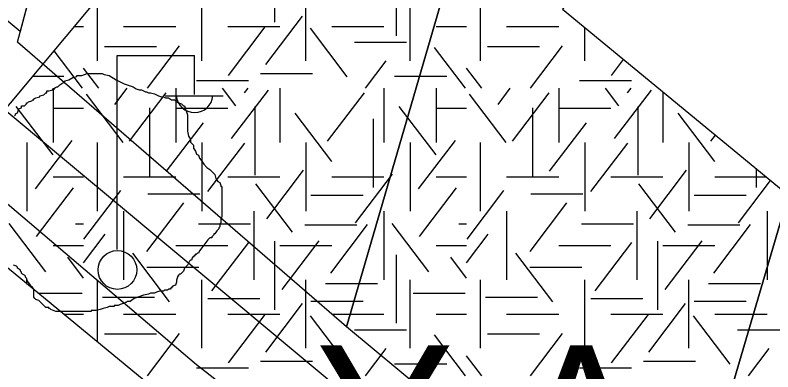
# Model space of a CAD drawing. Extents: x 419101 to 420177, y 4451541 to 4452254.
# Drawn here: x 420143.18 to 420162.72, y 4451726.24 to 4451735.43 of the extents above; entities that cross this region are included whole.
import ezdxf

# ---------------------------------------------------------------- set-up
doc = ezdxf.new("R2010")
doc.units = 0
for name, color, linetype in [('3_HALİHAZIR', 7, 'Continuous'), ('Level 10', 7, 'Continuous'), ('Level 3', 7, 'Continuous'), ('Level 41', 7, 'Continuous'), ('Level 62', 7, 'Continuous')]:
    doc.layers.add(name, color=color, linetype=linetype)

# ---------------------------------------------------------------- blocks, each defined once
blk = doc.blocks.new('YA')
at = {"layer": 'Level 41'}
blk.add_text('Y.A.', height=4, dxfattribs=at).set_placement((-5.166, -2))

msp = doc.modelspace()

# ---------------------------------------------------------------- linework, layer by layer
at = {"layer": '3_HALİHAZIR'}
for p, q in [((420145.809, 4451729.392), (420145.809, 4451734.392)), ((420145.809, 4451734.392), (420147.809, 4451734.392)), ((420147.809, 4451733.392), (420147.809, 4451734.392)), ((420147.049, 4451733.352), (420148.549, 4451733.352))]:
    msp.add_line(p, q, dxfattribs=at)
for points in [[(420110.12, 4451765.807), (420108.331, 4451760.904), (420108.315, 4451760.629), (420108.318, 4451760.39), (420108.436, 4451760.085), (420108.805, 4451759.536), (420120.013, 4451750.256), (420125.379, 4451745.912), (420138.891, 4451734.039), (420147.861, 4451726.428)], [(420167.611, 4451715.043), (420167.487, 4451714.764), (420160.081, 4451720.458), (420165.852, 4451740.075), (420167.869, 4451739.459)], [(420147.861, 4451726.428), (420158.894, 4451717.835), (420167.563, 4451710.502)]]:
    msp.add_lwpolyline(points, dxfattribs=at)
for points in [[(420143.313, 4451735.009), (420132.702, 4451743.852), (420134.641, 4451750.896), (420135.562, 4451750.661), (420135.653, 4451750.908), (420146.51, 4451746.991)], [(420151.726, 4451727.401), (420143.24, 4451734.735), (420146.586, 4451747.276), (420156.543, 4451743.856), (420156.438, 4451743.564)], [(420165.852, 4451740.075), (420160.081, 4451720.458), (420151.726, 4451727.401), (420156.438, 4451743.564), (420165.939, 4451740.382)]]:
    msp.add_lwpolyline(points, close=True, dxfattribs=at)
msp.add_circle((420145.819, 4451728.868), 0.5, dxfattribs=at)
msp.add_arc((420147.809, 4451733.396), 0.474, 184.8384, 355.1464, dxfattribs=at)
at = {"layer": 'Level 10'}
msp.add_lwpolyline([(420167.583, 4451712.437), (420020.79, 4451834.748), (420040.807, 4451853.732), (420112.025, 4451837.916), (420168.799, 4451827.537)], dxfattribs=at)
at = {"layer": 'Level 3'}
for points in [[(420144.568, 4451733.771), (420144.672, 4451733.823), (420144.775, 4451733.849), (420144.775, 4451733.875), (420144.801, 4451733.875), (420144.827, 4451733.875), (420144.905, 4451733.875), (420145.035, 4451733.927), (420145.139, 4451733.927), (420145.216, 4451733.927), (420145.268, 4451733.927), (420145.346, 4451733.927), (420145.398, 4451733.927), (420145.424, 4451733.927), (420145.476, 4451733.901), (420145.606, 4451733.875), (420145.787, 4451733.771), (420145.995, 4451733.667), (420146.228, 4451733.589), (420146.306, 4451733.537), (420146.384, 4451733.511), (420146.436, 4451733.511), (420146.488, 4451733.485), (420146.539, 4451733.459), (420146.565, 4451733.459), (420146.617, 4451733.433), (420146.669, 4451733.433), (420146.773, 4451733.407), (420146.877, 4451733.355), (420146.954, 4451733.329), (420147.006, 4451733.329), (420147.058, 4451733.303), (420147.11, 4451733.303), (420147.136, 4451733.303), (420147.214, 4451733.252), (420147.292, 4451733.252), (420147.344, 4451733.2), (420147.395, 4451733.174), (420147.473, 4451733.148), (420147.525, 4451733.096), (420147.551, 4451733.096), (420147.577, 4451733.018), (420147.577, 4451732.992), (420147.603, 4451732.94), (420147.629, 4451732.862), (420147.629, 4451732.836), (420147.629, 4451732.758), (420147.629, 4451732.706), (420147.629, 4451732.628), (420147.629, 4451732.602), (420147.629, 4451732.524), (420147.629, 4451732.447), (420147.655, 4451732.317), (420147.707, 4451732.239), (420147.707, 4451732.161), (420147.785, 4451732.083), (420147.785, 4451732.005), (420147.836, 4451731.927), (420147.862, 4451731.849), (420147.914, 4451731.823), (420147.94, 4451731.745), (420147.992, 4451731.667), (420148.044, 4451731.59), (420148.122, 4451731.512), (420148.2, 4451731.46), (420148.251, 4451731.408), (420148.277, 4451731.382), (420148.329, 4451731.33), (420148.355, 4451731.226), (420148.407, 4451731.148), (420148.459, 4451731.122), (420148.485, 4451731.044), (420148.485, 4451731.018), (420148.511, 4451731.018), (420148.511, 4451730.992), (420148.511, 4451730.966), (420148.511, 4451730.914), (420148.511, 4451730.811), (420148.511, 4451730.759), (420148.511, 4451730.681), (420148.511, 4451730.603), (420148.511, 4451730.525), (420148.511, 4451730.447), (420148.511, 4451730.369), (420148.511, 4451730.317), (420148.511, 4451730.239), (420148.485, 4451730.187), (420148.485, 4451730.083), (420148.459, 4451730.057), (420148.459, 4451729.98), (420148.433, 4451729.954), (420148.433, 4451729.928), (420148.381, 4451729.876), (420148.329, 4451729.798), (420148.303, 4451729.798), (420148.303, 4451729.772), (420148.277, 4451729.746), (420148.251, 4451729.72), (420148.251, 4451729.694), (420148.226, 4451729.694), (420148.2, 4451729.694)], [(420143.167, 4451732.836), (420143.193, 4451732.862), (420143.193, 4451732.888), (420143.245, 4451732.914), (420143.271, 4451732.992), (420143.271, 4451733.018), (420143.349, 4451733.044), (420143.349, 4451733.07), (420143.349, 4451733.096), (420143.426, 4451733.096), (420143.478, 4451733.148), (420143.478, 4451733.174), (420143.504, 4451733.174), (420143.53, 4451733.2), (420143.608, 4451733.226), (420143.634, 4451733.252), (420143.66, 4451733.252), (420143.66, 4451733.278), (420143.712, 4451733.303), (420143.816, 4451733.329), (420143.816, 4451733.355), (420143.919, 4451733.381), (420143.971, 4451733.433), (420143.997, 4451733.433), (420143.997, 4451733.459), (420143.997, 4451733.485), (420144.049, 4451733.485), (420144.153, 4451733.511), (420144.153, 4451733.537), (420144.179, 4451733.537), (420144.205, 4451733.537), (420144.205, 4451733.563), (420144.257, 4451733.589), (420144.283, 4451733.589), (420144.334, 4451733.641), (420144.412, 4451733.693), (420144.464, 4451733.719), (420144.464, 4451733.745), (420144.568, 4451733.771)], [(420148.2, 4451729.694), (420148.148, 4451729.642), (420147.992, 4451729.434), (420147.94, 4451729.356), (420147.914, 4451729.304), (420147.888, 4451729.304), (420147.862, 4451729.278), (420147.836, 4451729.278), (420147.836, 4451729.252), (420147.81, 4451729.252), (420147.81, 4451729.226), (420147.785, 4451729.226), (420147.785, 4451729.2), (420147.759, 4451729.2), (420147.733, 4451729.123), (420147.707, 4451729.123), (420147.681, 4451729.097), (420147.629, 4451728.993), (420147.551, 4451728.915), (420147.525, 4451728.837), (420147.447, 4451728.759), (420147.421, 4451728.759), (420147.395, 4451728.733), (420147.395, 4451728.707), (420147.369, 4451728.707), (420147.369, 4451728.681), (420147.344, 4451728.603), (420147.344, 4451728.551), (420147.318, 4451728.473), (420147.24, 4451728.447), (420147.24, 4451728.421), (420147.214, 4451728.421), (420147.214, 4451728.395), (420147.188, 4451728.395), (420147.188, 4451728.369), (420147.162, 4451728.369), (420147.136, 4451728.369), (420147.11, 4451728.344), (420147.084, 4451728.344), (420147.058, 4451728.344), (420147.032, 4451728.344), (420147.006, 4451728.318), (420146.98, 4451728.318), (420146.954, 4451728.318), (420146.928, 4451728.318), (420146.903, 4451728.318), (420146.825, 4451728.292), (420146.773, 4451728.266), (420146.695, 4451728.266), (420146.669, 4451728.266), (420146.617, 4451728.24), (420146.488, 4451728.214), (420146.254, 4451728.136), (420146.15, 4451728.058), (420146.072, 4451728.058), (420146.047, 4451728.032), (420146.021, 4451728.032), (420145.995, 4451728.006), (420145.969, 4451728.006), (420145.891, 4451727.98), (420145.839, 4451727.954), (420145.813, 4451727.954), (420145.787, 4451727.954), (420145.761, 4451727.954), (420145.735, 4451727.954), (420145.735, 4451727.928), (420145.709, 4451727.928), (420145.683, 4451727.928), (420145.606, 4451727.928), (420145.554, 4451727.902), (420145.45, 4451727.876), (420145.372, 4451727.85), (420145.268, 4451727.824), (420145.216, 4451727.824), (420145.19, 4451727.824), (420145.165, 4451727.824), (420145.139, 4451727.824), (420145.139, 4451727.798), (420145.113, 4451727.798), (420145.087, 4451727.798), (420145.061, 4451727.798), (420145.035, 4451727.798), (420145.009, 4451727.798), (420144.983, 4451727.798), (420144.957, 4451727.798), (420144.931, 4451727.798), (420144.905, 4451727.798), (420144.827, 4451727.798), (420144.775, 4451727.798), (420144.698, 4451727.798), (420144.646, 4451727.798), (420144.62, 4451727.798), (420144.594, 4451727.798), (420144.542, 4451727.798), (420144.464, 4451727.798), (420144.438, 4451727.798), (420144.386, 4451727.798), (420144.36, 4451727.798), (420144.308, 4451727.798), (420144.283, 4451727.798), (420144.257, 4451727.798)], [(420144.257, 4451727.798), (420144.231, 4451727.798), (420144.101, 4451727.85), (420144.075, 4451727.876), (420144.049, 4451727.876), (420144.049, 4451727.902), (420143.971, 4451727.902), (420143.919, 4451727.954), (420143.842, 4451728.032), (420143.79, 4451728.084), (420143.712, 4451728.11), (420143.686, 4451728.136), (420143.66, 4451728.162), (420143.66, 4451728.188), (420143.66, 4451728.266), (420143.66, 4451728.344), (420143.66, 4451728.369), (420143.634, 4451728.395), (420143.634, 4451728.421), (420143.608, 4451728.421), (420143.556, 4451728.499), (420143.504, 4451728.577), (420143.478, 4451728.655), (420143.452, 4451728.681), (420143.452, 4451728.707), (420143.426, 4451728.733), (420143.375, 4451728.759), (420143.349, 4451728.785), (420143.349, 4451728.811), (420143.323, 4451728.837), (420143.323, 4451728.863), (420143.245, 4451728.915), (420143.245, 4451728.941), (420143.219, 4451728.967), (420143.141, 4451728.993)]]:
    msp.add_lwpolyline(points, dxfattribs=at)
at = {"layer": 'Level 41'}
for p, q in [((420149.869, 4451737.02), (420149.869, 4451735.252)), ((420153.012, 4451736.67), (420153.012, 4451734.902)), ((420147.994, 4451734.257), (420147.994, 4451736.025)), ((420150.68, 4451734.257), (420150.68, 4451736.025)), ((420153.366, 4451734.257), (420153.366, 4451736.025)), ((420155.187, 4451734.257), (420155.187, 4451736.025)), ((420145.308, 4451734.257), (420145.308, 4451735.858)), ((420149.644, 4451734.16), (420150.593, 4451735.41)), ((420144.709, 4451735.141), (420144.946, 4451735.141)), ((420145.979, 4451735.141), (420147.322, 4451735.141)), ((420148.665, 4451735.141), (420150.008, 4451735.141)), ((420148.684, 4451733.881), (420149.633, 4451735.13)), ((420151.747, 4451733.846), (420150.797, 4451735.095)), ((420151.351, 4451735.141), (420152.694, 4451735.141)), ((420154.037, 4451735.141), (420154.825, 4451735.141)), ((420155.858, 4451735.141), (420157.201, 4451735.141)), ((420157.873, 4451734.257), (420157.873, 4451735.114)), ((420151.93, 4451734.734), (420153.273, 4451734.734)), ((420144.917, 4451733.548), (420144.184, 4451734.513)), ((420145.485, 4451734.63), (420146.827, 4451734.63)), ((420146.593, 4451733.548), (420147.422, 4451734.639)), ((420154.796, 4451733.548), (420153.994, 4451734.604)), ((420155.364, 4451734.63), (420156.706, 4451734.63)), ((420156.472, 4451733.548), (420157.301, 4451734.639)), ((420158.563, 4451733.881), (420158.874, 4451734.29)), ((420152.213, 4451733.548), (420152.75, 4451734.254)), ((420145.34, 4451733.548), (420144.946, 4451734.066)), ((420149.507, 4451733.929), (420150.85, 4451733.929)), ((420155.219, 4451733.548), (420154.825, 4451734.066)), ((420143.638, 4451733.86), (420144.433, 4451733.86)), ((420147.855, 4451733.754), (420149.198, 4451733.754)), ((420152.969, 4451733.86), (420154.312, 4451733.86)), ((420157.734, 4451733.754), (420159.077, 4451733.754)), ((420144.158, 4451733.548), (420144.158, 4451732.15)), ((420144.158, 4451733.548), (420144.158, 4451732.15)), ((420145.756, 4451733.131), (420146.073, 4451733.548)), ((420147.322, 4451733.548), (420147.322, 4451732.15)), ((420148.871, 4451733.096), (420148.527, 4451733.548)), ((420148.764, 4451732.254), (420149.714, 4451733.504)), ((420149.097, 4451733.428), (420149.188, 4451733.548)), ((420150.008, 4451733.548), (420150.008, 4451732.15)), ((420152.694, 4451733.548), (420152.694, 4451732.15)), ((420154.037, 4451733.548), (420154.037, 4451732.15)), ((420154.037, 4451733.548), (420154.037, 4451732.15)), ((420155.635, 4451733.131), (420155.952, 4451733.548)), ((420157.201, 4451733.548), (420157.201, 4451732.15)), ((420158.75, 4451733.096), (420158.406, 4451733.548)), ((420158.643, 4451732.254), (420159.593, 4451733.504)), ((420158.976, 4451733.428), (420159.067, 4451733.548)), ((420145.967, 4451732.15), (420145.018, 4451733.4)), ((420146.127, 4451732.185), (420147.076, 4451733.435)), ((420151.241, 4451732.185), (420152.19, 4451733.435)), ((420155.846, 4451732.15), (420154.897, 4451733.4)), ((420156.006, 4451732.185), (420156.955, 4451733.435)), ((420159.887, 4451733.456), (420159.887, 4451732.15)), ((420144.159, 4451731.834), (420143.21, 4451733.083)), ((420144.158, 4451733.034), (420144.946, 4451733.034)), ((420146.647, 4451733.046), (420146.647, 4451731.279)), ((420147.322, 4451733.034), (420148.665, 4451733.034)), ((420149.364, 4451733.081), (420149.364, 4451731.314)), ((420151.348, 4451731.659), (420150.399, 4451732.908)), ((420154.038, 4451731.834), (420153.089, 4451733.083)), ((420154.037, 4451733.034), (420154.825, 4451733.034)), ((420156.526, 4451733.046), (420156.526, 4451731.279)), ((420157.201, 4451733.034), (420158.544, 4451733.034)), ((420159.243, 4451733.081), (420159.243, 4451731.314)), ((420161.227, 4451731.659), (420160.278, 4451732.908)), ((420152.412, 4451732.76), (420152.412, 4451730.993)), ((420147.087, 4451731.413), (420148.036, 4451732.663)), ((420156.966, 4451731.413), (420157.915, 4451732.663)), ((420161.12, 4451732.185), (420161.24, 4451732.343)), ((420143.487, 4451732.15), (420143.487, 4451730.383)), ((420143.487, 4451732.15), (420143.487, 4451730.383)), ((420143.707, 4451730.957), (420144.656, 4451732.207)), ((420145.308, 4451730.383), (420145.308, 4451732.15)), ((420147.994, 4451732.15), (420147.994, 4451730.383)), ((420148.153, 4451730.888), (420149.102, 4451732.138)), ((420150.68, 4451732.15), (420150.68, 4451730.383)), ((420153.366, 4451732.15), (420153.366, 4451730.383)), ((420153.366, 4451732.15), (420153.366, 4451730.383)), ((420153.586, 4451730.957), (420154.535, 4451732.207)), ((420155.187, 4451730.383), (420155.187, 4451732.15)), ((420157.873, 4451732.15), (420157.873, 4451730.383)), ((420158.032, 4451730.888), (420158.981, 4451732.138)), ((420160.559, 4451732.15), (420160.559, 4451730.383)), ((420149.67, 4451730.187), (420150.621, 4451731.436)), ((420159.549, 4451730.187), (420160.5, 4451731.436)), ((420162.291, 4451731.477), (420162.291, 4451730.993)), ((420144.158, 4451731.266), (420144.946, 4451731.266)), ((420145.979, 4451731.266), (420147.322, 4451731.266)), ((420148.665, 4451731.266), (420150.008, 4451731.266)), ((420151.351, 4451731.266), (420152.694, 4451731.266)), ((420151.961, 4451730.082), (420152.91, 4451731.332)), ((420154.037, 4451731.266), (420154.825, 4451731.266)), ((420155.858, 4451731.266), (420157.201, 4451731.266)), ((420158.544, 4451731.266), (420159.887, 4451731.266)), ((420161.23, 4451731.266), (420162.548, 4451731.266)), ((420161.84, 4451730.082), (420162.665, 4451731.169)), ((420143.733, 4451729.731), (420144.683, 4451730.98)), ((420150.336, 4451729.837), (420149.386, 4451731.086)), ((420153.612, 4451729.731), (420154.562, 4451730.98)), ((420160.215, 4451729.837), (420159.265, 4451731.086)), ((420144.956, 4451729.662), (420145.905, 4451730.911)), ((420146.603, 4451730.832), (420147.946, 4451730.832)), ((420150.811, 4451730.796), (420152.154, 4451730.796)), ((420154.835, 4451729.662), (420155.784, 4451730.911)), ((420156.482, 4451730.832), (420157.825, 4451730.832)), ((420160.69, 4451730.796), (420162.033, 4451730.796)), ((420146.581, 4451729.345), (420147.53, 4451730.595)), ((420156.46, 4451729.345), (420157.409, 4451730.595)), ((420145.979, 4451730.383), (420145.979, 4451728.616)), ((420149.337, 4451730.383), (420149.337, 4451728.616)), ((420152.694, 4451730.383), (420152.694, 4451728.616)), ((420155.858, 4451730.383), (420155.858, 4451728.616)), ((420159.216, 4451730.383), (420159.216, 4451728.616)), ((420162.573, 4451730.383), (420162.573, 4451728.616)), ((420143.972, 4451728.819), (420143.023, 4451730.068)), ((420144.742, 4451730.059), (420144.946, 4451730.059)), ((420147.909, 4451730.059), (420149.252, 4451730.059)), ((420150.651, 4451730.026), (420151.994, 4451730.026)), ((420151.321, 4451728.785), (420152.271, 4451730.035)), ((420153.851, 4451728.819), (420152.902, 4451730.068)), ((420154.621, 4451730.059), (420154.825, 4451730.059)), ((420157.788, 4451730.059), (420159.131, 4451730.059)), ((420160.53, 4451730.026), (420161.873, 4451730.026)), ((420161.2, 4451728.785), (420162.15, 4451730.035)), ((420144.946, 4451729.053), (420145.505, 4451729.789)), ((420154.825, 4451729.053), (420155.384, 4451729.789)), ((420148.258, 4451728.329), (420149.208, 4451729.579)), ((420149.869, 4451729.611), (420149.869, 4451727.843)), ((420150.069, 4451728.365), (420151.018, 4451729.614)), ((420158.137, 4451728.329), (420159.087, 4451729.579)), ((420159.748, 4451729.611), (420159.748, 4451727.843)), ((420159.948, 4451728.365), (420160.897, 4451729.614)), ((420144.158, 4451729.499), (420144.946, 4451729.499)), ((420147.322, 4451729.499), (420148.665, 4451729.499)), ((420150.008, 4451729.499), (420151.351, 4451729.499)), ((420154.037, 4451729.499), (420154.825, 4451729.499)), ((420157.201, 4451729.499), (420158.544, 4451729.499)), ((420159.887, 4451729.499), (420161.23, 4451729.499)), ((420144.946, 4451728.659), (420144.54, 4451729.193)), ((420147.166, 4451728.048), (420146.217, 4451729.298)), ((420153.012, 4451729.261), (420153.012, 4451727.493)), ((420154.825, 4451728.659), (420154.419, 4451729.193)), ((420157.045, 4451728.048), (420156.096, 4451729.298)), ((420146.576, 4451728.939), (420147.919, 4451728.939)), ((420156.455, 4451728.939), (420157.798, 4451728.939)), ((420143.487, 4451728.504), (420143.487, 4451728.616)), ((420145.308, 4451727.006), (420145.308, 4451728.616)), ((420147.994, 4451726.848), (420147.994, 4451728.616)), ((420150.68, 4451726.848), (420150.68, 4451728.616)), ((420153.366, 4451726.848), (420153.366, 4451728.616)), ((420155.187, 4451726.848), (420155.187, 4451728.616)), ((420157.873, 4451726.848), (420157.873, 4451728.616)), ((420160.559, 4451726.848), (420160.559, 4451728.616)), ((420151.185, 4451728.518), (420152.528, 4451728.518)), ((420161.064, 4451728.518), (420162.407, 4451728.518)), ((420143.768, 4451728.273), (420144.912, 4451728.273)), ((420153.448, 4451728.273), (420154.791, 4451728.273)), ((420145.431, 4451728.167), (420146.774, 4451728.167)), ((420148.148, 4451728.133), (420149.491, 4451728.133)), ((420150.811, 4451728.062), (420152.154, 4451728.062)), ((420155.31, 4451728.167), (420156.653, 4451728.167)), ((420158.027, 4451728.133), (420159.37, 4451728.133)), ((420160.69, 4451728.062), (420162.033, 4451728.062)), ((420149.644, 4451726.751), (420150.593, 4451728.001)), ((420159.523, 4451726.751), (420160.472, 4451728.001)), ((420144.425, 4451727.732), (420144.946, 4451727.732)), ((420145.979, 4451727.732), (420147.322, 4451727.732)), ((420148.665, 4451727.732), (420150.008, 4451727.732)), ((420148.684, 4451726.472), (420149.633, 4451727.721)), ((420151.747, 4451726.437), (420150.797, 4451727.686)), ((420151.351, 4451727.732), (420152.694, 4451727.732)), ((420154.037, 4451727.732), (420154.825, 4451727.732)), ((420155.858, 4451727.732), (420157.201, 4451727.732)), ((420158.544, 4451727.732), (420159.887, 4451727.732)), ((420158.563, 4451726.472), (420159.512, 4451727.721)), ((420161.626, 4451726.437), (420160.676, 4451727.686)), ((420161.23, 4451727.732), (420162.573, 4451727.732)), ((420146.593, 4451726.139), (420147.422, 4451727.23)), ((420151.93, 4451727.325), (420153.273, 4451727.325)), ((420156.472, 4451726.139), (420157.301, 4451727.23)), ((420161.809, 4451727.325), (420163.152, 4451727.325)), ((420145.485, 4451727.221), (420146.827, 4451727.221)), ((420154.796, 4451726.139), (420153.994, 4451727.195)), ((420155.364, 4451727.221), (420156.706, 4451727.221)), ((420152.213, 4451726.139), (420152.75, 4451726.845)), ((420162.092, 4451726.139), (420162.629, 4451726.845)), ((420155.219, 4451726.139), (420154.825, 4451726.657)), ((420149.507, 4451726.52), (420150.85, 4451726.52)), ((420152.969, 4451726.451), (420154.312, 4451726.451)), ((420159.386, 4451726.52), (420160.729, 4451726.52)), ((420147.855, 4451726.345), (420149.198, 4451726.345)), ((420157.734, 4451726.345), (420159.077, 4451726.345))]:
    msp.add_line(p, q, dxfattribs=at)
at = {"layer": 'Level 62'}
msp.add_lwpolyline([(420167.628, 4451717.101), (420150.375, 4451715.687), (420147.623, 4451718.06), (420151.109, 4451722.231), (420140.925, 4451730.613), (420151.677, 4451743.48), (420158.899, 4451737.535), (420157.297, 4451735.588), (420166.828, 4451727.743)], dxfattribs=at)

# ---------------------------------------------------------------- block references
at = {"layer": 'Level 41'}
msp.add_blockref('YA', (420156.097, 4451724.922), dxfattribs=at)
msp.add_blockref('YA', (420156.097, 4451724.922), dxfattribs=at)

doc.saveas('drawing.dxf')
